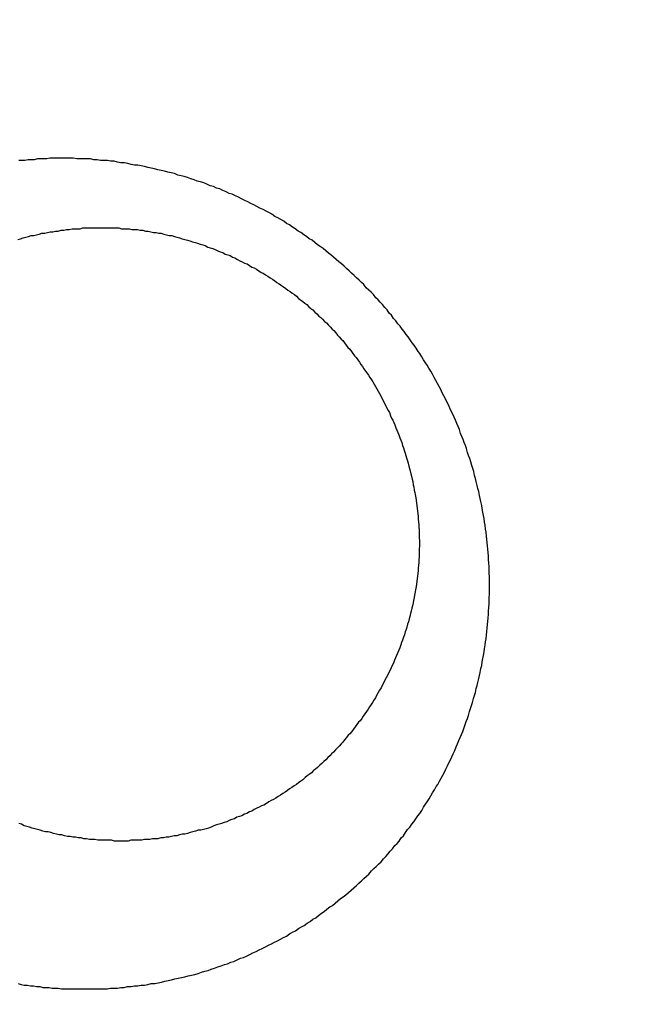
# Model space of a CAD drawing. Header units: millimetres. Extents: x -604189 to 881711, y -381903 to -7297.
# Tile 882 of 1056: x -558643 to -558635, y -165423 to -165410. Entities that reach past the tile are written whole.
import ezdxf

# ---------------------------------------------------------------- set-up
doc = ezdxf.new("R2010")
doc.units = ezdxf.units.MM
doc.header["$LTSCALE"] = 100
doc.linetypes.add('0.5_0.5', pattern=[1, 0.5, -0.5])
doc.linetypes.add('ACAD_ISO04W100', pattern=[30.5, 24, -3, 0.5, -3])
doc.layers.get('Defpoints').update_dxf_attribs({"color": 30})
doc.layers.add('OPIS', color=7, linetype='Continuous')
doc.layers.add('strop osie', color=80, linetype='ACAD_ISO04W100', lineweight=5)
doc.styles.get("Standard").update_dxf_attribs({"font": 'romans.shx', "width": 0.5})
doc.dimstyles.new('1 50', dxfattribs={"dimtxt": 150, "dimasz": 80, "dimexe": 1, "dimexo": 1, "dimgap": 20, "dimtad": 1, "dimdec": 0, "dimlfac": 0.1, "dimtxsty": 'Standard', "dimblk": 'ARCHTICK', "dimcen": 200, "dimclrd": 2, "dimadec": 1, "dimazin": 0, "dimtfac": 1, "dimtdec": 0, "dimtmove": 0, "dimatfit": 3, "dimldrblk": 'ARCHTICK', "dimfxl": 120, "dimfxlon": 1, "dimtfill": 1, "dimarcsym": 0})

# ---------------------------------------------------------------- blocks, each defined once
blk = doc.blocks.new('_ArchTick')
at = {"layer": 'strop osie', "color": 0, "const_width": 0.15}
blk.add_lwpolyline([(-0.5, -0.5), (0.5, 0.5)], dxfattribs=at)
blk = doc.blocks.new('*D3294')
at = {"layer": 'Defpoints', "color": 0, "linetype": 'ByBlock', "lineweight": 5, "transparency": 16777216}
for p in [(-595783.126, -159420.303), (-593748.924, -159420.303), (-552118.935, -179940.303)]:
    blk.add_point(p, dxfattribs=at)
at = {"layer": 'OPIS', "color": 0, "linetype": 'Continuous', "lineweight": -2, "transparency": 16777216}
for p, q in [((-595723.126, -159420.303), (-595784.126, -159420.303)), ((-595723.126, -179940.303), (-595784.126, -179940.303))]:
    blk.add_line(p, q, dxfattribs=at)
at = {"layer": 'OPIS', "color": 2, "lineweight": -2, "transparency": 16777216}
blk.add_line((-595783.126, -179940.303), (-595783.126, -159420.303), dxfattribs=at)
at = {"layer": 'OPIS', "color": 2, "linetype": 'ByBlock', "lineweight": -2, "transparency": 16777216, "xscale": 80, "yscale": 80, "zscale": 80}
for p, rotation in [((-595783.126, -159420.303), 90), ((-595783.126, -179940.303), 270)]:
    blk.add_blockref('_ArchTick', p, dxfattribs=dict(at, rotation=rotation))
at = {"layer": 'OPIS', "color": 0, "linetype": 'ByBlock', "lineweight": 13, "transparency": 16777216, "insert": (-595878.126, -169680.303), "char_height": 150, "attachment_point": 5, "rotation": 90, "bg_fill": 3, "box_fill_scale": 1.1, "bg_fill_color": 256, "bg_fill_true_color": 13158600, "bg_fill_transparency": 0}
blk.add_mtext('2052', dxfattribs=at)

msp = doc.modelspace()

# ---------------------------------------------------------------- hatches: boundary and pattern name
at = {"layer": 'OPIS', "linetype": 'ByBlock', "lineweight": 15}
h = msp.add_hatch(dxfattribs=at)
h.set_pattern_fill('ANSI37', color=0, scale=80, angle=45)
h.set_pattern_definition([(90, (-306927.96, 32475.8), (-254, 0), []), (180, (-306927.96, 32475.8), (-3e-14, -254), [])])
h.paths.add_polyline_path([(-559745.616, -168470.303), (-559845.616, -168470.303), (-559845.616, -168410.303), (-559745.616, -168410.303), (-559745.616, -168350.303), (-560845.616, -168350.303), (-560845.616, -168410.303), (-560745.616, -168410.303), (-560745.616, -168470.303, 0.267949), (-560295.616, -169249.726), (-560295.616, -169481.184, -0.414214), (-559952.679, -169824.121, -1), (-560638.553, -169824.121, -0.414214), (-560295.616, -169481.184), (-560295.616, -169249.726, -0.267949), (-560745.616, -168470.303), (-560845.616, -168470.303), (-560845.616, -168350.303), (-561118.924, -168350.303), (-561118.924, -172095.291), (-559553.922, -172095.29), (-559553.924, -168350.303), (-559745.616, -168350.303)])
h.paths.add_polyline_path([(-560989.238, -171970.288), (-560989.238, -171369.43), (-560514.238, -171369.43, -0.414232), (-560506.238, -171377.43), (-560506.238, -171961.436, -0.403374), (-560513.94, -171969.43), (-560989.238, -171969.43), (-560998.924, -171970.288)], flags=16)
h.paths.add_polyline_path([(-560569.238, -171447.43), (-560569.238, -171891.43, -0.414209), (-560619.237, -171941.43), (-560824.236, -171941.432, -0.414225), (-560874.238, -171891.432), (-560874.238, -171447.432, -0.414209), (-560824.238, -171397.432), (-560619.238, -171397.43, -0.414216)], flags=0)
h.paths.add_polyline_path([(-560754.738, -171692.272), (-560768.264, -171689.534), (-560778.52, -171674.091), (-560777.58, -171669.433), (-560791.338, -171669.433), (-560788.513, -171683.421), (-560780.618, -171695.311), (-560768.728, -171703.206), (-560754.738, -171706.031)], flags=0)
h.paths.add_polyline_path([(-560926.538, -171669.432), (-560944.038, -171669.432), (-560944.038, -171669.432), (-560938.912, -171681.806), (-560926.538, -171686.932)], flags=0)
h.paths.add_polyline_path([(-559553.926, -164304.92), (-559553.926, -164080.303), (-560998.924, -164080.303), (-560998.924, -164130.303), (-561051.758, -164130.303), (-561051.758, -164230.303), (-561112.409, -164230.303), (-561118.259, -165128.236), (-561111.758, -165130.303), (-561051.758, -165130.303), (-561051.758, -165230.303), (-560998.924, -165230.303), (-560998.924, -165930.303), (-560968.924, -165930.303), (-559691.758, -165930.303), (-559691.758, -166884.924, -0.259771), (-560368.468, -166480.303), (-560576.781, -166480.303, -0.694758), (-561118.924, -166682.141), (-561118.924, -167150.303), (-559553.924, -167150.303), (-559553.925, -165742.585, -0.501722), (-560517.887, -165023.753, -0.501722)])
h.paths.add_polyline_path([(-561051.758, -166930.303), (-561051.758, -167030.303), (-561111.758, -167030.303), (-561111.758, -166930.303)], flags=16)
h.paths.add_polyline_path([(-559553.926, -164304.92, 0.501722), (-560517.887, -165023.753, 0.501722), (-559553.925, -165742.585)], flags=17)
h.paths.add_polyline_path([(-559017.887, -165023.753, 0.331805), (-559553.926, -164304.92), (-559553.925, -165742.585, 0.331804)], flags=17)
h.paths.add_polyline_path([(-558393.92, -165930.303), (-559553.925, -165930.303), (-559553.924, -167030.303), (-558393.92, -167030.303)])
edge = h.paths.add_edge_path(flags=16)
edge.add_ellipse((-558869.257, -166529.058), major_axis=(0, 174.945), ratio=0.835608, start_angle=0, end_angle=180, ccw=False)
edge.add_line((-558869.023, -166354.089), (-558868.837, -166354.113))
edge.add_line((-558868.837, -166354.113), (-558551.758, -166354.113))
edge.add_ellipse((-558534.042, -166361.126), major_axis=(0, 22.068), ratio=0.905257, start_angle=0, end_angle=83.7318, ccw=False)
edge.add_line((-558534.042, -166339.058), (-558415.442, -166339.058))
edge.add_line((-558415.442, -166339.058), (-558415.442, -166719.058))
edge.add_line((-558415.442, -166719.058), (-558534.042, -166719.058))
edge.add_ellipse((-558534.042, -166696.99), major_axis=(0, 22.068), ratio=0.905257, start_angle=108.5291, end_angle=180, ccw=False)
edge.add_line((-558552.984, -166704.003), (-558869.257, -166704.003))
edge = h.paths.add_edge_path(flags=16)
edge.add_ellipse((-558655.149, -165473.071), major_axis=(119.577, 0), ratio=0.9754616, start_angle=134.53493, end_angle=225.46507, ccw=False)
edge.add_ellipse((-558571.362, -165553.094), major_axis=(-236.828, 0), ratio=0.9754616, start_angle=293.07706, end_angle=315.06459, ccw=False)
edge.add_ellipse((-558581.121, -165519.064), major_axis=(-200.962, 0), ratio=0.9754616, start_angle=268.86913, end_angle=294.41602, ccw=False)
edge.add_line((-558577.155, -165323.071), (-558434.725, -165323.071))
edge.add_line((-558434.725, -165323.071), (-558434.725, -165623.07))
edge.add_line((-558434.725, -165623.07), (-558577.155, -165623.07))
edge.add_ellipse((-558581.121, -165427.077), major_axis=(200.962, 0), ratio=0.9754616, start_angle=245.58398, end_angle=271.13087, ccw=False)
edge.add_ellipse((-558571.362, -165393.047), major_axis=(-236.828, 0), ratio=0.9754616, start_angle=404.93541, end_angle=426.92294, ccw=False)
h.paths.add_polyline_path([(-559691.758, -166075.303), (-560476.988, -166075.303, 0.131652), (-560368.468, -166480.303), (-559691.758, -166480.303)], flags=17)
h.paths.add_polyline_path([(-560476.988, -166075.303), (-559691.758, -166075.303), (-559691.758, -165930.303), (-560991.758, -165930.303), (-561051.758, -165930.303), (-561051.758, -166030.303), (-561118.924, -166030.303), (-561118.924, -166278.466, -0.694758), (-560576.781, -166480.303), (-560368.468, -166480.303, -0.131652)], flags=17)
h.paths.add_polyline_path([(-571773.92, -161590.543), (-574108.188, -161590.543), (-574098.917, -166615.286), (-571773.92, -166615.284)])
h.paths.add_polyline_path([(-559933.216, -164919.201), (-558639.203, -164919.201), (-558639.203, -164793.34), (-559933.216, -164793.34)], flags=25)
h.paths.add_polyline_path([(-560038.72, -166687.588), (-559732.99, -166687.588), (-559732.99, -166284.59), (-560038.72, -166284.59)], flags=25)
h.paths.add_polyline_path([(-559928.871, -165007.1), (-559413.75, -165007.1), (-559413.75, -164907.76), (-559928.871, -164907.76)], flags=9)
h.paths.add_polyline_path([(-559933.216, -164919.201), (-558639.203, -164919.201), (-558639.203, -164793.34), (-559933.216, -164793.34)], flags=25)
h.paths.add_polyline_path([(-560330.859, -165014.578), (-559994.182, -165014.578), (-559994.182, -164899.195), (-560330.859, -164899.195)], flags=24)
h.paths.add_polyline_path([(-560290.204, -164902.837), (-560108.354, -164902.837), (-560108.354, -164804.807), (-560290.204, -164804.807)], flags=24)
h.paths.add_polyline_path([(-560498.866, -166997.342), (-559983.744, -166997.342), (-559983.744, -166898.002), (-560498.866, -166898.002)], flags=24)
h.paths.add_polyline_path([(-560498.79, -166887.342), (-559655.724, -166887.342), (-559655.724, -166788.002), (-560498.79, -166788.002)], flags=24)
h.paths.add_polyline_path([(-560900.853, -167004.82), (-560564.177, -167004.82), (-560564.177, -166889.437), (-560900.853, -166889.437)], flags=24)
h.paths.add_polyline_path([(-560860.199, -166893.079), (-560678.349, -166893.079), (-560678.349, -166795.049), (-560860.199, -166795.049)], flags=24)
h.paths.add_polyline_path([(-560525.168, -170610.564), (-560010.047, -170610.564), (-560010.047, -170511.224), (-560525.168, -170511.224)], flags=24)
h.paths.add_polyline_path([(-560529.513, -170522.665), (-559444.307, -170522.665), (-559444.307, -170396.804), (-560529.513, -170396.804)], flags=9)
h.paths.add_polyline_path([(-560927.156, -170618.042), (-560590.479, -170618.042), (-560590.479, -170502.659), (-560927.156, -170502.659)], flags=24)
h.paths.add_polyline_path([(-560886.501, -170506.301), (-560704.651, -170506.301), (-560704.651, -170408.271), (-560886.501, -170408.271)], flags=24)
h.paths.add_polyline_path([(-560065.3, -168940.358), (-560065.3, -168600.658), (-560513.076, -168600.658), (-560513.076, -168940.358)], flags=24)
h.paths.add_polyline_path([(-559111.526, -164087.386), (-558760.99, -164087.386), (-558760.815, -164093.192), (-558760.644, -164098.997), (-558760.476, -164104.803), (-558760.311, -164110.608), (-558760.15, -164116.414), (-558759.991, -164122.22), (-558759.835, -164128.025), (-558759.683, -164133.831), (-558759.534, -164139.637), (-558759.387, -164145.443), (-558759.244, -164151.25), (-558759.104, -164157.056), (-558758.967, -164162.862), (-558758.833, -164168.669), (-558758.702, -164174.475), (-558758.575, -164180.282), (-558758.45, -164186.088), (-558758.328, -164191.895), (-558758.21, -164197.701), (-558758.094, -164203.508), (-558757.982, -164209.315), (-558757.872, -164215.122), (-558757.766, -164220.929), (-558757.663, -164226.736), (-558757.563, -164232.543), (-558757.465, -164238.35), (-558757.371, -164244.157), (-558757.28, -164249.965), (-558757.192, -164255.772), (-558757.107, -164261.579), (-558757.025, -164267.387), (-558756.946, -164273.194), (-558756.87, -164279.001), (-558756.797, -164284.809), (-558756.728, -164290.616), (-558756.661, -164296.424), (-558756.598, -164302.232), (-558756.538, -164308.039), (-558756.482, -164313.847), (-558756.428, -164319.654), (-558756.378, -164325.462), (-558756.332, -164331.27), (-558756.288, -164337.078), (-558756.248, -164342.885), (-558756.212, -164348.693), (-558756.178, -164354.501), (-558756.147, -164360.309), (-558756.118, -164366.117), (-558756.091, -164371.925), (-558756.066, -164377.733), (-558756.042, -164383.541), (-558756.02, -164389.348), (-558756.004, -164395.156), (-558755.999, -164400.964), (-558756.007, -164406.772), (-558756.031, -164412.58), (-558756.073, -164418.388), (-558756.132, -164424.195), (-558756.21, -164430.003), (-558756.308, -164435.81), (-558756.425, -164441.617), (-558756.562, -164447.423), (-558756.72, -164453.229), (-558756.898, -164459.034), (-558757.098, -164464.838), (-558757.32, -164470.642), (-558757.565, -164476.445), (-558757.837, -164482.247), (-558758.138, -164488.047), (-558758.47, -164493.845), (-558758.837, -164499.642), (-558759.241, -164505.435), (-558759.684, -164511.226), (-558760.175, -164517.014), (-558760.725, -164522.795), (-558761.35, -164528.569), (-558762.06, -164534.333), (-558762.874, -164540.084), (-558763.809, -164545.816), (-558764.883, -164551.524), (-558766.116, -164557.201), (-558767.538, -164562.832), (-558769.177, -164568.402), (-558771.062, -164573.894), (-558773.233, -164579.28), (-558775.735, -164584.521), (-558778.61, -164589.566), (-558781.897, -164594.354), (-558785.628, -164598.798), (-558789.808, -164602.827), (-558794.374, -164606.413), (-558799.255, -164609.556), (-558804.382, -164612.284), (-558809.694, -164614.629), (-558815.143, -164616.63), (-558820.694, -164618.326), (-558826.325, -164619.753), (-558832.011, -164620.95), (-558837.732, -164621.95), (-558843.479, -164622.786), (-558849.244, -164623.49), (-558855.021, -164624.092), (-558860.805, -164624.612), (-558866.595, -164625.056), (-558872.391, -164625.431), (-558878.19, -164625.744), (-558883.993, -164625.999), (-558889.798, -164626.204), (-558895.604, -164626.363), (-558901.411, -164626.484), (-558907.218, -164626.57), (-558913.026, -164626.629), (-558918.834, -164626.664), (-558924.642, -164626.683), (-558930.45, -164626.69), (-558936.258, -164626.691), (-558941.521, -164626.69), (-558946.785, -164626.685), (-558952.048, -164626.672), (-558957.312, -164626.645), (-558962.575, -164626.602), (-558967.838, -164626.537), (-558973.1, -164626.447), (-558978.362, -164626.327), (-558983.623, -164626.174), (-558988.883, -164625.983), (-558994.142, -164625.75), (-558999.398, -164625.47), (-559004.651, -164625.141), (-559009.9, -164624.756), (-559015.145, -164624.311), (-559020.383, -164623.802), (-559025.614, -164623.22), (-559030.834, -164622.543), (-559036.037, -164621.747), (-559041.216, -164620.812), (-559046.364, -164619.713), (-559051.466, -164618.424), (-559056.508, -164616.915), (-559061.47, -164615.16), (-559066.326, -164613.131), (-559071.043, -164610.799), (-559075.583, -164608.137), (-559079.894, -164605.121), (-559083.925, -164601.738), (-559087.622, -164597.995), (-559090.945, -164593.918), (-559093.905, -164589.566), (-559096.527, -164585.003), (-559098.839, -164580.275), (-559100.873, -164575.422), (-559102.662, -164570.472), (-559104.238, -164565.45), (-559105.625, -164560.373), (-559106.843, -164555.253), (-559107.915, -164550.1), (-559108.86, -164544.923), (-559109.695, -164539.726), (-559110.431, -164534.514), (-559111.082, -164529.291), (-559111.66, -164524.059), (-559112.176, -164518.821), (-559112.639, -164513.578), (-559113.058, -164508.331), (-559113.442, -164503.082), (-559113.794, -164497.83), (-559114.116, -164492.577), (-559114.412, -164487.322), (-559114.682, -164482.065), (-559114.93, -164476.808), (-559115.157, -164471.549), (-559115.363, -164466.29), (-559115.551, -164461.03), (-559115.72, -164455.769), (-559115.872, -164450.508), (-559116.007, -164445.246), (-559116.125, -164439.984), (-559116.227, -164434.721), (-559116.313, -164429.459), (-559116.383, -164424.196), (-559116.438, -164418.933), (-559116.477, -164413.669), (-559116.503, -164408.406), (-559116.515, -164403.142), (-559116.515, -164397.879), (-559116.505, -164392.616), (-559116.488, -164387.352), (-559116.467, -164382.089), (-559116.445, -164376.825), (-559116.422, -164371.562), (-559116.398, -164366.299), (-559116.372, -164361.035), (-559116.344, -164355.772), (-559116.314, -164350.508), (-559116.282, -164345.245), (-559116.247, -164339.982), (-559116.21, -164334.718), (-559116.169, -164329.455), (-559116.126, -164324.192), (-559116.08, -164318.929), (-559116.032, -164313.665), (-559115.98, -164308.402), (-559115.926, -164303.139), (-559115.87, -164297.876), (-559115.811, -164292.613), (-559115.749, -164287.35), (-559115.684, -164282.087), (-559115.617, -164276.824), (-559115.547, -164271.561), (-559115.475, -164266.298), (-559115.4, -164261.035), (-559115.323, -164255.772), (-559115.244, -164250.509), (-559115.161, -164245.246), (-559115.077, -164239.984), (-559114.99, -164234.721), (-559114.9, -164229.458), (-559114.808, -164224.196), (-559114.713, -164218.933), (-559114.616, -164213.67), (-559114.517, -164208.408), (-559114.415, -164203.145), (-559114.31, -164197.883), (-559114.203, -164192.621), (-559114.093, -164187.358), (-559113.981, -164182.096), (-559113.866, -164176.834), (-559113.749, -164171.572), (-559113.629, -164166.31), (-559113.506, -164161.048), (-559113.382, -164155.786), (-559113.254, -164150.524), (-559113.124, -164145.262), (-559112.991, -164140), (-559112.856, -164134.739), (-559112.719, -164129.477), (-559112.578, -164124.215), (-559112.436, -164118.954), (-559112.29, -164113.692), (-559112.142, -164108.431), (-559111.992, -164103.17), (-559111.839, -164097.908), (-559111.684, -164092.647)])
edge = h.paths.add_edge_path()
edge.add_line((-558393.92, -164080.303), (-559553.926, -164080.303))
edge.add_line((-559553.926, -164080.303), (-559553.926, -164304.92))
edge.add_arc((-559767.887, -165023.753), 750, 0, 73.424314, ccw=False)
edge.add_arc((-559767.887, -165023.753), 750, -73.424255, 0, ccw=False)
edge.add_line((-559553.925, -165742.585), (-559553.925, -165830.303))
edge.add_line((-559553.925, -165830.303), (-558393.92, -165830.303))
edge.add_line((-558393.92, -165830.303), (-558393.92, -164080.303))

# ---------------------------------------------------------------- next in the draw order: dimensions: what is measured, and where the dimension line sits
at = {"layer": 'OPIS', "color": 0, "linetype": 'ByBlock', "lineweight": 13}
dim = msp.add_linear_dim(base=(-595783.126, -159420.303), p1=(-552118.935, -179940.303), p2=(-593748.924, -159420.303), angle=90, dimstyle='1 50', override={"dimtmove": 1, "dimfxl": 60, "dimarcsym": 1}, dxfattribs=at)
dim.commit()
dim.dimension.update_dxf_attribs({"geometry": '*D3294', "text_midpoint": (-595878.126, -169680.303)})

# ---------------------------------------------------------------- next in the draw order: hatches: boundary and pattern name
at = {"layer": 'OPIS', "linetype": '0.5_0.5', "lineweight": 13}
h = msp.add_hatch(dxfattribs=at)
h.set_pattern_fill('ANSI37', color=0, scale=130)
h.set_pattern_definition([(45, (-597218.54, 256668.8), (-291.85832, 291.85832), []), (135, (-597218.54, 256668.8), (-291.85832, -291.85832), [])])
edge = h.paths.add_edge_path(flags=16)
edge.add_line((-570958.916, -168985.281), (-571058.916, -168985.281))
edge.add_line((-571058.916, -168985.281), (-572598.916, -168985.281))
edge.add_line((-572598.916, -168985.281), (-572598.915, -170470.3))
edge.add_line((-572598.915, -170470.3), (-570825.763, -170470.3))
edge.add_arc((-570508.916, -170339.099), 342.937, 180, 202.49364, ccw=False)
edge.add_arc((-570508.916, -170339.099), 342.937, 90, 180, ccw=False)
edge.add_line((-570508.916, -169996.163), (-570508.916, -169764.704))
edge.add_arc((-570058.916, -168985.281), 900, 180, 240, ccw=False)
edge = h.paths.add_edge_path(flags=17)
edge.add_line((-569358.915, -170085.281), (-569358.916, -168985.281))
edge.add_line((-569358.916, -168985.281), (-569358.917, -168985.281))
edge.add_line((-569358.917, -168985.281), (-569958.916, -168985.281))
edge.add_line((-569958.916, -168985.281), (-570058.916, -168985.281))
edge.add_line((-570058.916, -168985.281), (-570058.916, -168925.281))
edge.add_line((-570058.916, -168925.281), (-569958.916, -168925.281))
edge.add_line((-569958.916, -168925.281), (-569958.916, -168865.281))
edge.add_line((-569958.916, -168865.281), (-569358.916, -168865.281))
edge.add_line((-569358.916, -168865.281), (-569358.917, -166865.281))
edge.add_line((-569358.917, -166865.281), (-574098.917, -166865.286))
edge.add_line((-574098.917, -166865.286), (-574098.914, -171970.3))
edge.add_line((-574098.914, -171970.3), (-572608.913, -171970.3))
edge.add_line((-572608.913, -171970.3), (-571504.913, -170590.3))
edge.add_line((-571504.913, -170590.3), (-572718.915, -170590.3))
edge.add_line((-572718.915, -170590.3), (-572718.916, -168865.281))
edge.add_line((-572718.916, -168865.281), (-571058.916, -168865.281))
edge.add_line((-571058.916, -168865.281), (-571058.916, -168925.281))
edge.add_line((-571058.916, -168925.281), (-570958.916, -168925.281))
edge.add_line((-570958.916, -168925.281), (-570958.916, -168985.281))
edge.add_arc((-570058.916, -168985.281), 900, 180, 240)
edge.add_line((-570508.916, -169764.704), (-570508.916, -169996.163))
edge.add_arc((-570508.916, -170339.099), 342.937, 0, 90, ccw=False)
edge.add_arc((-570508.916, -170339.099), 342.937, 208.97989, 360, ccw=False)
edge.add_line((-570808.913, -170505.253), (-570808.913, -171171.086))
edge.add_arc((-570808.913, -171220.3), 49.214, 0, 90, ccw=False)
edge.add_arc((-570808.913, -171220.3), 49.214, 270, 360, ccw=False)
edge.add_line((-570808.913, -171269.514), (-570808.913, -171970.3))
edge.add_line((-570808.913, -171970.3), (-569358.914, -171970.3))
edge.add_line((-569358.914, -171970.3), (-569358.915, -170085.281))
h.paths.add_polyline_path([(-561118.924, -159870.303), (-590334.655, -159870.303), (-590334.655, -161470.303), (-562318.924, -161470.303), (-562318.924, -172095.292), (-561118.924, -172095.291), (-561118.924, -168350.303), (-552073.919, -168350.303), (-552073.92, -167150.303), (-561118.924, -167150.303)])
h.paths.add_polyline_path([(-572856.927, -169813.68), (-569451.07, -169813.68), (-569451.07, -169408.68), (-572856.927, -169408.68)], flags=16)

# ---------------------------------------------------------------- next in the draw order: linework, layer by layer
at = {"color": 0}
for points in [[(-558642.796, -165411.965, 0), (-558642.836, -165411.965, 0), (-558642.877, -165411.965, 0), (-558642.918, -165411.975, 0), (-558642.958, -165411.975, 0), (-558642.999, -165411.975, 0), (-558643.04, -165411.975, 0), (-558643.081, -165411.985, 0), (-558643.121, -165411.985, 0), (-558643.162, -165411.985, 0), (-558643.203, -165411.995, 0), (-558643.243, -165411.995, 0), (-558643.284, -165411.995, 0)], [(-558642.443, -165422.805, 0), (-558642.398, -165422.805, 0), (-558642.353, -165422.805, 0), (-558642.309, -165422.805, 0), (-558642.264, -165422.805, 0), (-558642.219, -165422.805, 0), (-558642.175, -165422.805, 0), (-558642.13, -165422.805, 0), (-558642.086, -165422.795, 0), (-558642.041, -165422.795, 0), (-558641.996, -165422.795, 0), (-558641.952, -165422.785, 0), (-558641.907, -165422.785, 0), (-558641.863, -165422.775, 0), (-558641.818, -165422.775, 0), (-558641.774, -165422.765, 0), (-558641.73, -165422.765, 0), (-558641.685, -165422.755, 0), (-558641.641, -165422.755, 0), (-558641.597, -165422.745, 0), (-558641.553, -165422.735, 0), (-558641.509, -165422.735, 0), (-558641.464, -165422.725, 0), (-558641.42, -165422.715, 0), (-558641.376, -165422.705, 0), (-558641.333, -165422.695, 0), (-558641.289, -165422.685, 0), (-558641.245, -165422.675, 0), (-558641.201, -165422.665, 0), (-558641.158, -165422.655, 0), (-558641.114, -165422.645, 0), (-558641.071, -165422.635, 0), (-558641.028, -165422.625, 0), (-558640.984, -165422.615, 0), (-558640.941, -165422.605, 0), (-558640.898, -165422.585, 0), (-558640.855, -165422.575, 0), (-558640.813, -165422.565, 0), (-558640.77, -165422.545, 0), (-558640.727, -165422.535, 0), (-558640.685, -165422.515, 0), (-558640.643, -165422.505, 0), (-558640.6, -165422.485, 0), (-558640.558, -165422.475, 0), (-558640.516, -165422.455, 0), (-558640.474, -165422.445, 0), (-558640.433, -165422.425, 0), (-558640.391, -165422.405, 0), (-558640.35, -165422.395, 0), (-558640.309, -165422.375, 0), (-558640.267, -165422.355, 0), (-558640.226, -165422.335, 0), (-558640.186, -165422.315, 0), (-558640.145, -165422.295, 0), (-558640.105, -165422.275, 0), (-558640.064, -165422.255, 0), (-558640.024, -165422.235, 0), (-558639.984, -165422.215, 0), (-558639.944, -165422.195, 0), (-558639.905, -165422.175, 0), (-558639.865, -165422.155, 0), (-558639.826, -165422.135, 0), (-558639.787, -165422.115, 0), (-558639.748, -165422.085, 0), (-558639.709, -165422.065, 0), (-558639.67, -165422.045, 0), (-558639.632, -165422.015, 0), (-558639.594, -165421.995, 0), (-558639.556, -165421.975, 0), (-558639.518, -165421.945, 0), (-558639.481, -165421.925, 0), (-558639.443, -165421.895, 0), (-558639.406, -165421.875, 0), (-558639.369, -165421.845, 0), (-558639.333, -165421.815, 0), (-558639.296, -165421.795, 0), (-558639.26, -165421.765, 0), (-558639.224, -165421.735, 0), (-558639.188, -165421.715, 0), (-558639.152, -165421.685, 0), (-558639.117, -165421.655, 0), (-558639.082, -165421.625, 0), (-558639.047, -165421.605, 0), (-558639.012, -165421.575, 0), (-558638.978, -165421.545, 0), (-558638.944, -165421.515, 0), (-558638.91, -165421.485, 0), (-558638.876, -165421.455, 0), (-558638.843, -165421.425, 0), (-558638.81, -165421.395, 0), (-558638.777, -165421.365, 0), (-558638.744, -165421.335, 0), (-558638.712, -165421.305, 0), (-558638.68, -165421.265, 0), (-558638.648, -165421.235, 0), (-558638.617, -165421.205, 0), (-558638.586, -165421.175, 0), (-558638.555, -165421.145, 0), (-558638.524, -165421.105, 0), (-558638.494, -165421.075, 0), (-558638.464, -165421.045, 0), (-558638.434, -165421.005, 0), (-558638.404, -165420.975, 0), (-558638.375, -165420.935, 0), (-558638.346, -165420.905, 0), (-558638.318, -165420.875, 0), (-558638.29, -165420.835, 0), (-558638.262, -165420.805, 0), (-558638.234, -165420.765, 0), (-558638.207, -165420.725, 0), (-558638.18, -165420.695, 0), (-558638.153, -165420.655, 0), (-558638.127, -165420.625, 0), (-558638.101, -165420.585, 0), (-558638.075, -165420.545, 0), (-558638.049, -165420.515, 0), (-558638.024, -165420.475, 0), (-558638, -165420.435, 0), (-558637.975, -165420.395, 0), (-558637.951, -165420.365, 0), (-558637.927, -165420.325, 0), (-558637.904, -165420.285, 0), (-558637.881, -165420.245, 0), (-558637.858, -165420.205, 0), (-558637.835, -165420.165, 0), (-558637.813, -165420.135, 0), (-558637.791, -165420.095, 0), (-558637.77, -165420.055, 0), (-558637.749, -165420.015, 0), (-558637.728, -165419.975, 0), (-558637.708, -165419.935, 0), (-558637.688, -165419.895, 0), (-558637.668, -165419.855, 0), (-558637.648, -165419.815, 0), (-558637.629, -165419.775, 0), (-558637.611, -165419.735, 0), (-558637.592, -165419.695, 0), (-558637.574, -165419.645, 0), (-558637.557, -165419.605, 0), (-558637.539, -165419.565, 0), (-558637.522, -165419.525, 0), (-558637.506, -165419.485, 0), (-558637.489, -165419.445, 0), (-558637.474, -165419.405, 0), (-558637.458, -165419.355, 0), (-558637.443, -165419.315, 0), (-558637.428, -165419.275, 0), (-558637.414, -165419.235, 0), (-558637.399, -165419.185, 0), (-558637.386, -165419.145, 0), (-558637.372, -165419.105, 0), (-558637.359, -165419.065, 0), (-558637.347, -165419.015, 0), (-558637.335, -165418.975, 0), (-558637.323, -165418.935, 0), (-558637.311, -165418.885, 0), (-558637.3, -165418.845, 0), (-558637.289, -165418.805, 0), (-558637.279, -165418.755, 0), (-558637.269, -165418.715, 0), (-558637.259, -165418.675, 0), (-558637.25, -165418.625, 0), (-558637.241, -165418.585, 0), (-558637.233, -165418.535, 0), (-558637.225, -165418.495, 0), (-558637.217, -165418.455, 0), (-558637.209, -165418.405, 0), (-558637.202, -165418.365, 0), (-558637.196, -165418.315, 0), (-558637.189, -165418.275, 0), (-558637.183, -165418.235, 0), (-558637.178, -165418.185, 0), (-558637.173, -165418.145, 0), (-558637.168, -165418.095, 0), (-558637.164, -165418.055, 0), (-558637.159, -165418.005, 0), (-558637.156, -165417.965, 0), (-558637.152, -165417.915, 0), (-558637.15, -165417.875, 0), (-558637.147, -165417.825, 0), (-558637.145, -165417.785, 0), (-558637.143, -165417.735, 0), (-558637.141, -165417.695, 0), (-558637.14, -165417.655, 0), (-558637.14, -165417.605, 0), (-558637.139, -165417.565, 0), (-558637.139, -165417.515, 0), (-558637.14, -165417.475, 0), (-558637.14, -165417.425, 0), (-558637.142, -165417.385, 0), (-558637.143, -165417.335, 0), (-558637.145, -165417.295, 0), (-558637.147, -165417.245, 0), (-558637.15, -165417.205, 0), (-558637.153, -165417.155, 0), (-558637.156, -165417.115, 0), (-558637.16, -165417.065, 0), (-558637.164, -165417.025, 0), (-558637.168, -165416.985, 0), (-558637.173, -165416.935, 0), (-558637.178, -165416.895, 0), (-558637.184, -165416.845, 0), (-558637.19, -165416.805, 0), (-558637.196, -165416.755, 0), (-558637.203, -165416.715, 0), (-558637.21, -165416.665, 0), (-558637.217, -165416.625, 0), (-558637.225, -165416.585, 0), (-558637.233, -165416.535, 0), (-558637.241, -165416.495, 0), (-558637.25, -165416.445, 0), (-558637.259, -165416.405, 0), (-558637.269, -165416.365, 0), (-558637.279, -165416.315, 0), (-558637.289, -165416.275, 0), (-558637.3, -165416.235, 0), (-558637.311, -165416.185, 0), (-558637.322, -165416.145, 0), (-558637.333, -165416.105, 0), (-558637.345, -165416.055, 0), (-558637.358, -165416.015, 0), (-558637.37, -165415.975, 0), (-558637.383, -165415.925, 0), (-558637.397, -165415.885, 0), (-558637.411, -165415.845, 0), (-558637.425, -165415.805, 0), (-558637.439, -165415.755, 0), (-558637.454, -165415.715, 0), (-558637.469, -165415.675, 0), (-558637.484, -165415.635, 0), (-558637.5, -165415.595, 0), (-558637.516, -165415.555, 0), (-558637.532, -165415.505, 0), (-558637.549, -165415.465, 0), (-558637.566, -165415.425, 0), (-558637.584, -165415.385, 0), (-558637.601, -165415.345, 0), (-558637.619, -165415.305, 0), (-558637.638, -165415.265, 0), (-558637.656, -165415.225, 0), (-558637.676, -165415.185, 0), (-558637.695, -165415.145, 0), (-558637.715, -165415.105, 0), (-558637.735, -165415.065, 0), (-558637.755, -165415.025, 0), (-558637.775, -165414.985, 0), (-558637.796, -165414.945, 0), (-558637.818, -165414.905, 0), (-558637.839, -165414.865, 0), (-558637.861, -165414.825, 0), (-558637.883, -165414.785, 0), (-558637.906, -165414.745, 0), (-558637.929, -165414.705, 0), (-558637.952, -165414.665, 0), (-558637.975, -165414.635, 0), (-558637.999, -165414.595, 0), (-558638.023, -165414.555, 0), (-558638.047, -165414.515, 0), (-558638.072, -165414.485, 0), (-558638.097, -165414.445, 0), (-558638.122, -165414.405, 0), (-558638.148, -165414.375, 0), (-558638.173, -165414.335, 0), (-558638.2, -165414.295, 0), (-558638.226, -165414.265, 0), (-558638.252, -165414.225, 0), (-558638.279, -165414.195, 0), (-558638.307, -165414.155, 0), (-558638.334, -165414.125, 0), (-558638.362, -165414.085, 0), (-558638.39, -165414.055, 0), (-558638.418, -165414.015, 0), (-558638.447, -165413.985, 0), (-558638.476, -165413.945, 0), (-558638.505, -165413.915, 0), (-558638.534, -165413.875, 0), (-558638.564, -165413.845, 0), (-558638.593, -165413.815, 0), (-558638.624, -165413.785, 0), (-558638.654, -165413.745, 0), (-558638.685, -165413.715, 0), (-558638.715, -165413.685, 0), (-558638.747, -165413.655, 0), (-558638.778, -165413.615, 0), (-558638.81, -165413.585, 0), (-558638.842, -165413.555, 0), (-558638.874, -165413.525, 0), (-558638.906, -165413.495, 0), (-558638.939, -165413.465, 0), (-558638.971, -165413.435, 0), (-558639.004, -165413.405, 0), (-558639.038, -165413.375, 0), (-558639.071, -165413.345, 0), (-558639.105, -165413.315, 0), (-558639.139, -165413.285, 0), (-558639.173, -165413.255, 0), (-558639.208, -165413.225, 0), (-558639.242, -165413.205, 0), (-558639.277, -165413.175, 0), (-558639.312, -165413.145, 0), (-558639.348, -165413.115, 0), (-558639.383, -165413.095, 0), (-558639.419, -165413.065, 0), (-558639.455, -165413.035, 0), (-558639.491, -165413.015, 0), (-558639.527, -165412.985, 0), (-558639.564, -165412.965, 0), (-558639.601, -165412.935, 0), (-558639.637, -165412.915, 0), (-558639.675, -165412.885, 0), (-558639.712, -165412.865, 0), (-558639.749, -165412.835, 0), (-558639.787, -165412.815, 0), (-558639.825, -165412.785, 0), (-558639.863, -165412.765, 0), (-558639.901, -165412.745, 0), (-558639.94, -165412.725, 0), (-558639.978, -165412.695, 0), (-558640.017, -165412.675, 0), (-558640.056, -165412.655, 0), (-558640.095, -165412.635, 0), (-558640.135, -165412.615, 0), (-558640.174, -165412.595, 0), (-558640.214, -165412.575, 0), (-558640.254, -165412.555, 0), (-558640.294, -165412.535, 0), (-558640.334, -165412.515, 0), (-558640.374, -165412.495, 0), (-558640.414, -165412.475, 0), (-558640.455, -165412.455, 0), (-558640.496, -165412.435, 0), (-558640.537, -165412.425, 0), (-558640.578, -165412.405, 0), (-558640.619, -165412.385, 0), (-558640.66, -165412.365, 0), (-558640.702, -165412.355, 0), (-558640.743, -165412.335, 0), (-558640.785, -165412.325, 0), (-558640.827, -165412.305, 0), (-558640.868, -165412.285, 0), (-558640.911, -165412.275, 0), (-558640.953, -165412.265, 0), (-558640.995, -165412.245, 0), (-558641.037, -165412.235, 0), (-558641.08, -165412.215, 0), (-558641.123, -165412.205, 0), (-558641.165, -165412.195, 0), (-558641.208, -165412.185, 0), (-558641.251, -165412.165, 0), (-558641.294, -165412.155, 0), (-558641.337, -165412.145, 0), (-558641.38, -165412.135, 0), (-558641.424, -165412.125, 0), (-558641.467, -165412.115, 0), (-558641.51, -165412.105, 0), (-558641.554, -165412.095, 0), (-558641.598, -165412.085, 0), (-558641.641, -165412.075, 0), (-558641.685, -165412.065, 0), (-558641.729, -165412.055, 0), (-558641.773, -165412.055, 0), (-558641.817, -165412.045, 0), (-558641.861, -165412.035, 0), (-558641.905, -165412.025, 0), (-558641.949, -165412.025, 0), (-558641.993, -165412.015, 0), (-558642.038, -165412.005, 0), (-558642.082, -165412.005, 0), (-558642.126, -165411.995, 0), (-558642.171, -165411.995, 0), (-558642.215, -165411.995, 0), (-558642.26, -165411.985, 0), (-558642.304, -165411.985, 0), (-558642.349, -165411.975, 0), (-558642.393, -165411.975, 0), (-558642.438, -165411.975, 0), (-558642.483, -165411.975, 0), (-558642.527, -165411.975, 0), (-558642.572, -165411.965, 0), (-558642.617, -165411.965, 0), (-558642.661, -165411.965, 0), (-558642.706, -165411.965, 0), (-558642.751, -165411.965, 0), (-558642.796, -165411.965, 0)], [(-558643.297, -165413.025, 0), (-558643.262, -165413.015, 0), (-558643.227, -165413.005, 0), (-558643.192, -165412.995, 0), (-558643.157, -165412.985, 0), (-558643.122, -165412.975, 0), (-558643.087, -165412.975, 0), (-558643.051, -165412.965, 0), (-558643.016, -165412.955, 0), (-558642.981, -165412.945, 0), (-558642.945, -165412.945, 0), (-558642.91, -165412.935, 0), (-558642.874, -165412.925, 0), (-558642.839, -165412.925, 0), (-558642.803, -165412.915, 0), (-558642.767, -165412.915, 0), (-558642.732, -165412.905, 0), (-558642.696, -165412.905, 0), (-558642.66, -165412.895, 0), (-558642.624, -165412.895, 0), (-558642.588, -165412.885, 0), (-558642.553, -165412.885, 0), (-558642.517, -165412.885, 0), (-558642.481, -165412.885, 0), (-558642.445, -165412.875, 0), (-558642.409, -165412.875, 0), (-558642.373, -165412.875, 0), (-558642.337, -165412.875, 0), (-558642.301, -165412.875, 0), (-558642.265, -165412.875, 0), (-558642.229, -165412.875, 0), (-558642.193, -165412.875, 0), (-558642.157, -165412.875, 0), (-558642.121, -165412.875, 0), (-558642.085, -165412.875, 0), (-558642.049, -165412.875, 0)], [(-558642.049, -165412.875, 0), (-558642.014, -165412.875, 0), (-558641.979, -165412.875, 0), (-558641.944, -165412.885, 0), (-558641.909, -165412.885, 0), (-558641.874, -165412.885, 0), (-558641.839, -165412.885, 0), (-558641.804, -165412.895, 0), (-558641.769, -165412.895, 0), (-558641.735, -165412.895, 0), (-558641.7, -165412.905, 0), (-558641.665, -165412.905, 0), (-558641.63, -165412.915, 0), (-558641.596, -165412.915, 0), (-558641.561, -165412.925, 0), (-558641.526, -165412.935, 0), (-558641.492, -165412.935, 0), (-558641.457, -165412.945, 0), (-558641.423, -165412.945, 0), (-558641.389, -165412.955, 0), (-558641.354, -165412.965, 0), (-558641.32, -165412.975, 0), (-558641.286, -165412.975, 0), (-558641.252, -165412.985, 0), (-558641.218, -165412.995, 0), (-558641.184, -165413.005, 0), (-558641.15, -165413.015, 0), (-558641.116, -165413.025, 0), (-558641.083, -165413.035, 0), (-558641.049, -165413.045, 0), (-558641.015, -165413.055, 0), (-558640.982, -165413.065, 0), (-558640.949, -165413.075, 0), (-558640.915, -165413.085, 0), (-558640.882, -165413.095, 0), (-558640.849, -165413.105, 0), (-558640.816, -165413.125, 0), (-558640.783, -165413.135, 0), (-558640.75, -165413.145, 0), (-558640.718, -165413.155, 0), (-558640.685, -165413.175, 0), (-558640.653, -165413.185, 0), (-558640.621, -165413.195, 0), (-558640.588, -165413.215, 0), (-558640.556, -165413.225, 0), (-558640.524, -165413.235, 0), (-558640.492, -165413.255, 0), (-558640.461, -165413.265, 0), (-558640.429, -165413.285, 0), (-558640.398, -165413.305, 0), (-558640.366, -165413.315, 0), (-558640.335, -165413.335, 0), (-558640.304, -165413.345, 0), (-558640.273, -165413.365, 0), (-558640.242, -165413.385, 0), (-558640.212, -165413.395, 0), (-558640.181, -165413.415, 0), (-558640.151, -165413.435, 0), (-558640.121, -165413.455, 0), (-558640.091, -165413.465, 0), (-558640.061, -165413.485, 0), (-558640.031, -165413.505, 0), (-558640.001, -165413.525, 0), (-558639.972, -165413.545, 0), (-558639.943, -165413.565, 0), (-558639.914, -165413.585, 0), (-558639.885, -165413.605, 0), (-558639.856, -165413.625, 0), (-558639.827, -165413.645, 0), (-558639.799, -165413.665, 0), (-558639.77, -165413.685, 0), (-558639.742, -165413.705, 0), (-558639.714, -165413.725, 0), (-558639.686, -165413.745, 0), (-558639.659, -165413.765, 0), (-558639.631, -165413.795, 0), (-558639.604, -165413.815, 0), (-558639.577, -165413.835, 0), (-558639.55, -165413.855, 0), (-558639.523, -165413.875, 0), (-558639.497, -165413.905, 0), (-558639.471, -165413.925, 0), (-558639.444, -165413.945, 0), (-558639.418, -165413.975, 0), (-558639.393, -165413.995, 0), (-558639.367, -165414.025, 0), (-558639.342, -165414.045, 0), (-558639.317, -165414.065, 0), (-558639.292, -165414.095, 0), (-558639.267, -165414.115, 0), (-558639.242, -165414.145, 0), (-558639.218, -165414.165, 0), (-558639.194, -165414.195, 0), (-558639.17, -165414.215, 0), (-558639.146, -165414.245, 0), (-558639.123, -165414.275, 0), (-558639.099, -165414.295, 0), (-558639.076, -165414.325, 0), (-558639.053, -165414.345, 0), (-558639.031, -165414.375, 0), (-558639.008, -165414.405, 0), (-558638.986, -165414.435, 0), (-558638.964, -165414.455, 0), (-558638.942, -165414.485, 0), (-558638.921, -165414.515, 0), (-558638.9, -165414.545, 0), (-558638.879, -165414.565, 0), (-558638.858, -165414.595, 0), (-558638.837, -165414.625, 0), (-558638.817, -165414.655, 0), (-558638.797, -165414.685, 0), (-558638.777, -165414.715, 0), (-558638.757, -165414.745, 0), (-558638.738, -165414.765, 0), (-558638.719, -165414.795, 0), (-558638.7, -165414.825, 0), (-558638.681, -165414.855, 0), (-558638.663, -165414.885, 0), (-558638.645, -165414.915, 0), (-558638.627, -165414.945, 0), (-558638.609, -165414.975, 0), (-558638.592, -165415.005, 0), (-558638.574, -165415.035, 0), (-558638.557, -165415.065, 0), (-558638.541, -165415.105, 0), (-558638.524, -165415.135, 0), (-558638.508, -165415.165, 0), (-558638.492, -165415.195, 0), (-558638.477, -165415.225, 0), (-558638.461, -165415.255, 0), (-558638.446, -165415.285, 0), (-558638.431, -165415.325, 0), (-558638.417, -165415.355, 0), (-558638.402, -165415.385, 0), (-558638.388, -165415.415, 0), (-558638.375, -165415.445, 0), (-558638.361, -165415.485, 0), (-558638.348, -165415.515, 0), (-558638.335, -165415.545, 0), (-558638.322, -165415.575, 0), (-558638.31, -165415.615, 0), (-558638.297, -165415.645, 0), (-558638.285, -165415.675, 0), (-558638.274, -165415.715, 0), (-558638.262, -165415.745, 0), (-558638.251, -165415.775, 0), (-558638.241, -165415.815, 0), (-558638.23, -165415.845, 0), (-558638.22, -165415.875, 0), (-558638.21, -165415.915, 0), (-558638.2, -165415.945, 0), (-558638.191, -165415.985, 0), (-558638.182, -165416.015, 0), (-558638.173, -165416.045, 0), (-558638.165, -165416.085, 0), (-558638.157, -165416.115, 0), (-558638.149, -165416.155, 0), (-558638.141, -165416.185, 0), (-558638.134, -165416.225, 0), (-558638.127, -165416.255, 0), (-558638.12, -165416.295, 0), (-558638.114, -165416.325, 0), (-558638.108, -165416.355, 0), (-558638.102, -165416.395, 0), (-558638.097, -165416.425, 0), (-558638.092, -165416.465, 0), (-558638.087, -165416.495, 0), (-558638.083, -165416.535, 0), (-558638.078, -165416.565, 0), (-558638.075, -165416.605, 0), (-558638.071, -165416.635, 0), (-558638.068, -165416.675, 0), (-558638.065, -165416.715, 0), (-558638.063, -165416.745, 0), (-558638.06, -165416.785, 0), (-558638.058, -165416.815, 0), (-558638.057, -165416.855, 0), (-558638.056, -165416.885, 0), (-558638.055, -165416.925, 0), (-558638.054, -165416.955, 0), (-558638.054, -165416.995, 0), (-558638.054, -165417.025, 0), (-558638.055, -165417.065, 0), (-558638.056, -165417.095, 0), (-558638.057, -165417.135, 0), (-558638.058, -165417.165, 0), (-558638.06, -165417.205, 0), (-558638.062, -165417.245, 0), (-558638.065, -165417.275, 0), (-558638.068, -165417.315, 0), (-558638.071, -165417.345, 0), (-558638.075, -165417.385, 0), (-558638.078, -165417.415, 0), (-558638.083, -165417.455, 0), (-558638.087, -165417.485, 0), (-558638.092, -165417.525, 0), (-558638.098, -165417.555, 0), (-558638.103, -165417.595, 0), (-558638.109, -165417.625, 0), (-558638.116, -165417.665, 0), (-558638.122, -165417.695, 0), (-558638.129, -165417.735, 0), (-558638.137, -165417.765, 0), (-558638.144, -165417.805, 0), (-558638.152, -165417.835, 0), (-558638.161, -165417.875, 0), (-558638.169, -165417.905, 0), (-558638.178, -165417.945, 0), (-558638.188, -165417.975, 0), (-558638.197, -165418.015, 0), (-558638.207, -165418.045, 0), (-558638.218, -165418.085, 0), (-558638.228, -165418.115, 0), (-558638.239, -165418.145, 0), (-558638.25, -165418.185, 0), (-558638.262, -165418.215, 0), (-558638.274, -165418.255, 0), (-558638.286, -165418.285, 0), (-558638.298, -165418.315, 0), (-558638.311, -165418.355, 0), (-558638.324, -165418.385, 0), (-558638.337, -165418.415, 0), (-558638.351, -165418.455, 0), (-558638.365, -165418.485, 0), (-558638.379, -165418.515, 0), (-558638.394, -165418.555, 0), (-558638.409, -165418.585, 0), (-558638.424, -165418.615, 0), (-558638.439, -165418.655, 0), (-558638.455, -165418.685, 0), (-558638.471, -165418.715, 0), (-558638.487, -165418.745, 0), (-558638.504, -165418.775, 0), (-558638.521, -165418.815, 0), (-558638.538, -165418.845, 0), (-558638.555, -165418.875, 0), (-558638.573, -165418.905, 0), (-558638.591, -165418.935, 0), (-558638.609, -165418.965, 0), (-558638.628, -165419.005, 0), (-558638.647, -165419.035, 0), (-558638.666, -165419.065, 0), (-558638.685, -165419.095, 0), (-558638.705, -165419.125, 0), (-558638.724, -165419.155, 0), (-558638.745, -165419.185, 0), (-558638.765, -165419.215, 0), (-558638.786, -165419.245, 0), (-558638.806, -165419.275, 0), (-558638.828, -165419.305, 0), (-558638.849, -165419.325, 0), (-558638.871, -165419.355, 0), (-558638.893, -165419.385, 0), (-558638.915, -165419.415, 0), (-558638.937, -165419.445, 0), (-558638.96, -165419.475, 0), (-558638.983, -165419.495, 0), (-558639.006, -165419.525, 0), (-558639.03, -165419.555, 0), (-558639.053, -165419.585, 0), (-558639.077, -165419.605, 0), (-558639.101, -165419.635, 0), (-558639.126, -165419.665, 0), (-558639.15, -165419.685, 0), (-558639.175, -165419.715, 0), (-558639.2, -165419.735, 0), (-558639.225, -165419.765, 0), (-558639.251, -165419.785, 0), (-558639.277, -165419.815, 0), (-558639.303, -165419.835, 0), (-558639.329, -165419.865, 0), (-558639.355, -165419.885, 0), (-558639.382, -165419.915, 0), (-558639.409, -165419.935, 0), (-558639.436, -165419.955, 0), (-558639.463, -165419.985, 0), (-558639.491, -165420.005, 0), (-558639.519, -165420.025, 0), (-558639.547, -165420.045, 0), (-558639.575, -165420.075, 0), (-558639.603, -165420.095, 0), (-558639.632, -165420.115, 0), (-558639.66, -165420.135, 0), (-558639.689, -165420.155, 0), (-558639.719, -165420.175, 0), (-558639.748, -165420.195, 0), (-558639.777, -165420.215, 0), (-558639.807, -165420.235, 0), (-558639.837, -165420.255, 0), (-558639.867, -165420.275, 0), (-558639.897, -165420.295, 0), (-558639.928, -165420.315, 0), (-558639.959, -165420.335, 0), (-558639.989, -165420.345, 0), (-558640.02, -165420.365, 0), (-558640.051, -165420.385, 0), (-558640.083, -165420.405, 0), (-558640.114, -165420.415, 0), (-558640.146, -165420.435, 0), (-558640.177, -165420.445, 0), (-558640.209, -165420.465, 0), (-558640.241, -165420.485, 0), (-558640.273, -165420.495, 0), (-558640.306, -165420.515, 0), (-558640.338, -165420.525, 0), (-558640.371, -165420.545, 0), (-558640.403, -165420.555, 0), (-558640.436, -165420.565, 0), (-558640.469, -165420.585, 0), (-558640.502, -165420.595, 0), (-558640.536, -165420.605, 0), (-558640.569, -165420.625, 0), (-558640.602, -165420.635, 0), (-558640.636, -165420.645, 0), (-558640.669, -165420.655, 0), (-558640.703, -165420.665, 0), (-558640.737, -165420.675, 0), (-558640.771, -165420.695, 0), (-558640.805, -165420.705, 0), (-558640.839, -165420.715, 0), (-558640.873, -165420.725, 0), (-558640.908, -165420.735, 0), (-558640.942, -165420.735, 0), (-558640.976, -165420.745, 0), (-558641.011, -165420.755, 0), (-558641.046, -165420.765, 0), (-558641.08, -165420.775, 0), (-558641.115, -165420.785, 0), (-558641.15, -165420.785, 0), (-558641.185, -165420.795, 0), (-558641.22, -165420.805, 0), (-558641.255, -165420.805, 0), (-558641.29, -165420.815, 0), (-558641.325, -165420.825, 0), (-558641.36, -165420.825, 0), (-558641.395, -165420.835, 0), (-558641.43, -165420.835, 0), (-558641.466, -165420.845, 0), (-558641.501, -165420.845, 0), (-558641.536, -165420.845, 0), (-558641.572, -165420.855, 0), (-558641.607, -165420.855, 0), (-558641.643, -165420.855, 0), (-558641.678, -165420.865, 0), (-558641.713, -165420.865, 0), (-558641.749, -165420.865, 0), (-558641.784, -165420.865, 0), (-558641.82, -165420.865, 0), (-558641.855, -165420.875, 0), (-558641.891, -165420.875, 0), (-558641.926, -165420.875, 0), (-558641.962, -165420.875, 0)], [(-558641.962, -165420.875, 0), (-558641.998, -165420.875, 0), (-558642.035, -165420.875, 0), (-558642.071, -165420.865, 0), (-558642.107, -165420.865, 0), (-558642.144, -165420.865, 0), (-558642.18, -165420.865, 0), (-558642.216, -165420.865, 0), (-558642.253, -165420.865, 0), (-558642.289, -165420.855, 0), (-558642.325, -165420.855, 0), (-558642.361, -165420.855, 0), (-558642.398, -165420.845, 0), (-558642.434, -165420.845, 0), (-558642.47, -165420.835, 0), (-558642.506, -165420.835, 0), (-558642.542, -165420.825, 0), (-558642.578, -165420.825, 0), (-558642.614, -165420.815, 0), (-558642.649, -165420.815, 0), (-558642.685, -165420.805, 0), (-558642.721, -165420.795, 0), (-558642.757, -165420.795, 0), (-558642.792, -165420.785, 0), (-558642.828, -165420.775, 0), (-558642.863, -165420.765, 0), (-558642.898, -165420.755, 0), (-558642.934, -165420.755, 0), (-558642.969, -165420.745, 0), (-558643.004, -165420.735, 0), (-558643.039, -165420.725, 0), (-558643.074, -165420.715, 0), (-558643.109, -165420.705, 0), (-558643.144, -165420.695, 0), (-558643.178, -165420.685, 0), (-558643.213, -165420.675, 0), (-558643.247, -165420.655, 0), (-558643.282, -165420.645, 0)], [(-558643.291, -165422.735, 0), (-558643.251, -165422.745, 0), (-558643.211, -165422.755, 0), (-558643.171, -165422.755, 0), (-558643.13, -165422.765, 0), (-558643.09, -165422.765, 0), (-558643.05, -165422.775, 0), (-558643.01, -165422.775, 0), (-558642.969, -165422.785, 0), (-558642.929, -165422.785, 0), (-558642.888, -165422.785, 0), (-558642.848, -165422.795, 0), (-558642.808, -165422.795, 0), (-558642.767, -165422.795, 0), (-558642.727, -165422.805, 0), (-558642.686, -165422.805, 0), (-558642.646, -165422.805, 0), (-558642.605, -165422.805, 0), (-558642.564, -165422.805, 0), (-558642.524, -165422.805, 0), (-558642.483, -165422.805, 0), (-558642.443, -165422.805, 0)]]:
    msp.add_polyline3d(points, dxfattribs=at)

doc.saveas('drawing.dxf')
